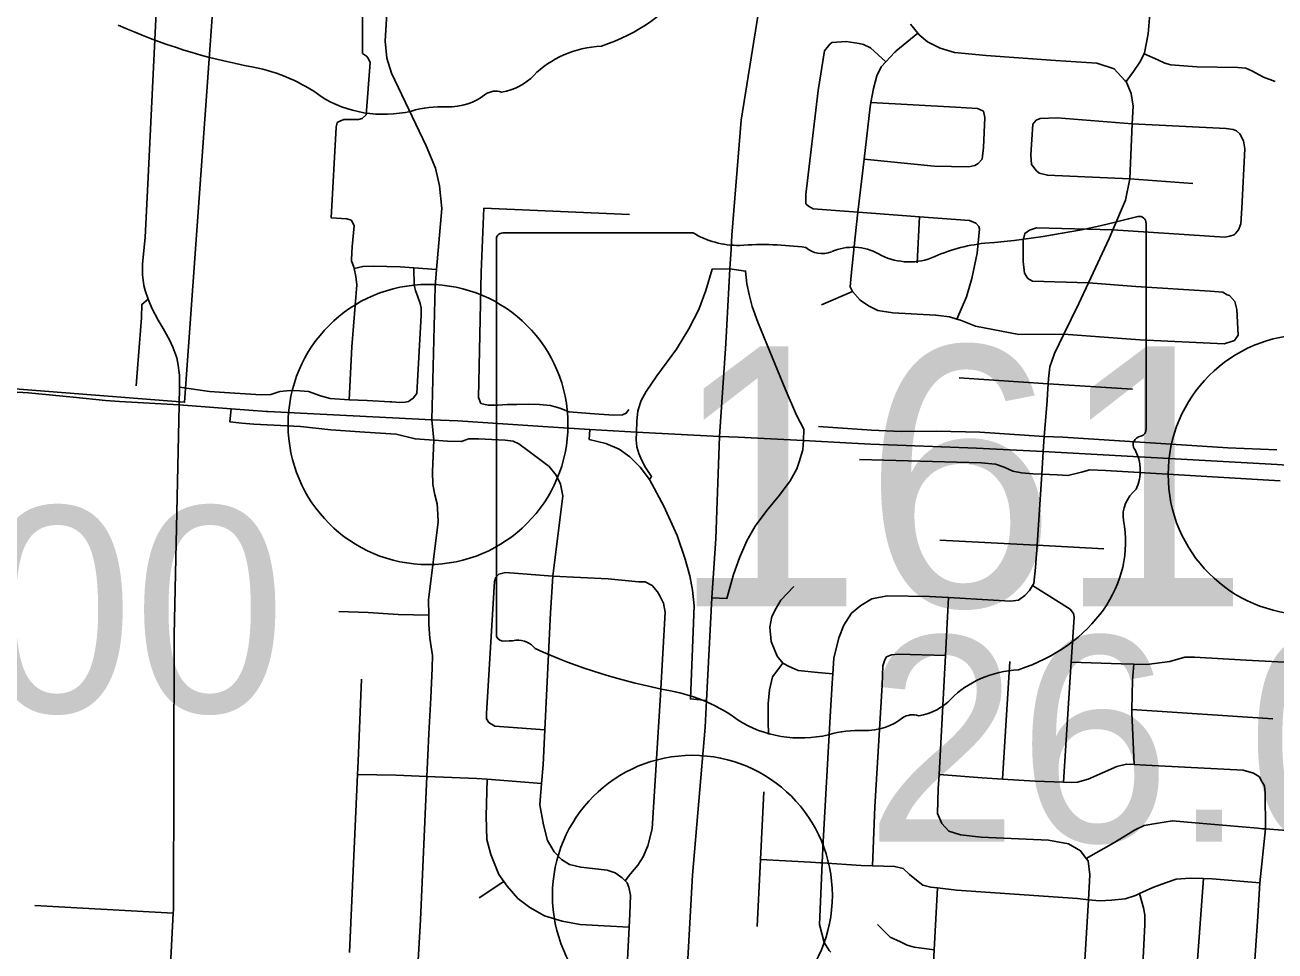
# Model space of a CAD drawing. Extents: x 1659811 to 1934326, y 644115 to 934867.
# Drawn here: x 1828424 to 1835122, y 757974 to 762933 of the extents above; entities that cross this region are included whole.
import ezdxf

# ---------------------------------------------------------------- set-up
doc = ezdxf.new("R2010")
doc.units = 0
for name, color, linetype in [('Default', 7, 'Continuous'), ('GM_X_City_Street', 7, 'Continuous'), ('GM_X_Corporation', 7, 'Continuous'), ('GM_X_Interchange_Ramps', 7, 'Continuous'), ('GM_X_Interstate_Route', 7, 'Continuous'), ('GM_X_State_Route', 7, 'Continuous'), ('GM_X_State_Shield', 7, 'Continuous')]:
    doc.layers.add(name, color=color, linetype=linetype)

msp = doc.modelspace()

# ---------------------------------------------------------------- linework, layer by layer
at = {"layer": 'Default'}
for centre in [(1830583.7, 760793.5), (1835299.8, 760525.2), (1832000.3, 758271.9)]:
    msp.add_circle(centre, 750, dxfattribs=at)
at = {"layer": 'GM_X_City_Street'}
for points in [[(1829249.6, 760899.1), (1829251.2, 760994), (1829251.2, 761057.3), (1829248.4, 761082.2), (1829245.2, 761110.2), (1829237.6, 761149.5), (1829217.1, 761207.2), (1829200.7, 761244), (1829163.9, 761308.2), (1829137.4, 761352.6), (1829103.8, 761415.9), (1829084.5, 761463.6), (1829067.7, 761510.1), (1829060.5, 761538.5), (1829054.5, 761595.4), (1829054.1, 761653.1), (1829067.3, 761795.3), (1829083.3, 762117.5), (1829134.8, 763148.8), (1829173.3, 763882.4), (1829211.6, 764633.1)], [(1834324.1, 762629.6), (1834364, 762683.7), (1834397.9, 762734), (1834420.9, 762778.7), (1834423.8, 762784.2), (1834443.3, 762884.5), (1834452.5, 762991.6), (1834478.6, 763294.2), (1834488.7, 763411.9), (1834497.2, 763574.5), (1834506.9, 763758.7), (1834500.5, 763826.9), (1834498.5, 763830.6), (1834466, 763890.8), (1834391.1, 763992.7), (1834368.6, 764010.7), (1834306.4, 764060.4), (1834082.7, 764187.6), (1833924.8, 764258.1)], [(1830177, 761740.9), (1830177.4, 761744.9), (1830187.4, 761856.6), (1830179.5, 761876.7), (1830171.5, 761886.7), (1830149.5, 761894.8), (1830065.3, 761899.1), (1830090.8, 762386.1), (1830096.9, 762410.1), (1830110.9, 762418.1), (1830133, 762426), (1830211.2, 762425.7), (1830231.3, 762431.7), (1830251.4, 762451.7), (1830274.3, 762732.2), (1830262.3, 762754.3), (1830254.3, 762766.3), (1830232.3, 762780.4), (1830233, 762990.9), (1830245.1, 763012.9), (1830271.2, 763024.8), (1830363.4, 763022.7)], [(1834318.5, 762635.4), (1834259.6, 762697.2), (1834167, 762728.8), (1833945.9, 762741.8), (1833574.1, 762770), (1833405.3, 762785.2), (1833328.8, 762808.9), (1833260.3, 762842.6), (1833215.9, 762880.5), (1833209, 762888.8), (1833169.4, 762936.4)], [(1833085.8, 762787.4), (1833086.1, 762787.7), (1833089.8, 762791.7), (1833209, 762888.8)], [(1832622.3, 761961.6), (1832608.1, 761975.5), (1832607.8, 762025.6), (1832675.1, 762581.2), (1832708.1, 762793.8), (1832736.1, 762830)], [(1832736.1, 762830), (1832748.1, 762838.1), (1832824.4, 762844.5), (1832894.8, 762832.8), (1832916.9, 762828.9), (1832955.2, 762811.1), (1833037.4, 762736.1)], [(1832857.7, 761505.7), (1832845, 761530.4), (1832851.3, 761591.9), (1832872.2, 761798.4), (1832887.5, 761930.4), (1832920.4, 762214.1), (1832952.8, 762494.4), (1832956.9, 762517.1), (1832970.4, 762592.7), (1832988.1, 762660.9), (1833011.9, 762709.1), (1833037.4, 762736.1), (1833085.8, 762787.4)], [(1834420.9, 762778.7), (1834494.3, 762746.5), (1834532.6, 762728.6), (1834564.8, 762718.8), (1834703.5, 762709.4), (1834922.4, 762704.5), (1834966.6, 762700.7), (1834998.9, 762686.8), (1835061.3, 762653.1), (1835123.7, 762629.3)], [(1833903.2, 760958.4), (1833906.7, 761011.7), (1833908.8, 761037.9), (1833915.9, 761101.9), (1833940.3, 761174.3), (1833990.9, 761277.3), (1834071.5, 761441.5), (1834123.1, 761551.7), (1834234.3, 761789.1), (1834254.1, 761835.6), (1834321.6, 761994), (1834345.1, 762108.4), (1834356.9, 762403.5), (1834363.1, 762497.3), (1834350.7, 762565.4), (1834324.1, 762629.6), (1834318.5, 762635.4)], [(1832956.9, 762517.1), (1833409.4, 762492.5), (1833527.4, 762485.2), (1833559.7, 762471.3)], [(1833531, 762190.5), (1833553, 762214.7), (1833560.7, 762276.9), (1833567.9, 762437.3), (1833559.7, 762471.3)], [(1833844.6, 762152), (1833818.3, 762185.9), (1833814, 762238), (1833825.2, 762402.4), (1833843.1, 762422.6)], [(1833843.1, 762422.6), (1833863.2, 762432.7), (1833955.6, 762435.2), (1834356.9, 762403.5)], [(1834356.9, 762403.5), (1834859.9, 762377.5), (1834898.1, 762373.6), (1834916.2, 762365.7), (1834934.4, 762349.8)], [(1834909.2, 761814.5), (1834927.1, 761836.6), (1834939, 761868.7), (1834944.6, 761950.9), (1834960.9, 762269.7), (1834953.7, 762312.9), (1834934.4, 762349.8)], [(1832920.4, 762214.1), (1833296.1, 762177.3), (1833480.9, 762172.3), (1833513, 762180.4), (1833531, 762190.5)], [(1833844.6, 762152), (1833858.8, 762140), (1833903, 762128.2), (1834345.1, 762108.4)], [(1834345.1, 762108.4), (1834682.7, 762083.9)], [(1830868.3, 761609.6), (1830882.6, 761951)], [(1830882.6, 761951), (1831663.6, 761918.4)], [(1832622.3, 761961.6), (1832648.4, 761947.7), (1832887.5, 761930.4), (1832959.9, 761925.1), (1833217.6, 761905.8), (1833484.5, 761885.6), (1833518.7, 761871.8), (1833534.8, 761853.8)], [(1833204.4, 761659.8), (1833217.6, 761905.8)], [(1833417.8, 761358.1), (1833468.6, 761476.7), (1833498.2, 761575), (1833525.6, 761711.5), (1833539, 761841.8), (1833534.8, 761853.8)], [(1833797.5, 761574.5), (1833779.3, 761604.5), (1833772.9, 761666.6), (1833772, 761778.4), (1833782.2, 761816.1), (1833806.2, 761833.1)], [(1833806.2, 761833.1), (1833844.3, 761847.3), (1834254.1, 761835.6)], [(1834254.1, 761835.6), (1834853, 761796.1), (1834881.1, 761802.3), (1834903.2, 761808.4), (1834909.2, 761814.5)], [(1830161.9, 760925.8), (1830175.4, 761209.3), (1830202.5, 761541.9), (1830196.6, 761586), (1830188.2, 761628.8), (1830186.8, 761636.1), (1830172.8, 761670.3), (1830175, 761718.4), (1830177, 761740.9)], [(1830188.2, 761628.8), (1830234.9, 761639.9), (1830291, 761641.8), (1830435.3, 761637.2), (1830508.1, 761631.8), (1830629.9, 761622.7)], [(1830479.6, 760917.1), (1830504.8, 760933.6), (1830523, 760959.6), (1830546.8, 761378.3), (1830547, 761418.4), (1830541, 761440.4), (1830529.1, 761476.6), (1830517.2, 761510.7), (1830509.2, 761538.8), (1830508.1, 761631.8)], [(1830867.6, 760905.8), (1830854.6, 760937.9), (1830868.3, 761609.6)], [(1833797.5, 761574.5), (1833823.7, 761560.6), (1834123.1, 761551.7)], [(1834123.1, 761551.7), (1834377.4, 761532.2), (1834774.2, 761507.1), (1834842.6, 761501.5), (1834866.7, 761487.6), (1834878.8, 761483.6)], [(1829019.1, 760999.5), (1829027.3, 761093.3), (1829048.2, 761364.1), (1829050.8, 761436.2), (1829084.5, 761463.6)], [(1832691.4, 761434.8), (1832857.7, 761505.7)], [(1832857.7, 761505.7), (1832900.2, 761459.8), (1832944.5, 761428), (1832994.9, 761404.2), (1833075.3, 761390.5), (1833302.6, 761378.6), (1833304.9, 761378.4)], [(1834906.2, 761243.2), (1834924.2, 761271.3), (1834917.4, 761409.6), (1834907.1, 761451.7), (1834878.8, 761483.6)], [(1833304.9, 761378.4), (1833318.5, 761377.7), (1833378.8, 761370), (1833417.8, 761358.1), (1833437.1, 761352.3), (1833517.7, 761320.6), (1833748.9, 761275.6), (1833990.9, 761277.3)], [(1833990.9, 761277.3), (1834397.9, 761246.7), (1834850.1, 761224.9), (1834906.2, 761243.2)], [(1829251.2, 760994), (1829411.9, 760969.2), (1829493.1, 760965.2), (1829689.5, 760952.4), (1829740.9, 760953.6), (1829789.5, 760970), (1829844.2, 760976.1), (1829896.3, 760973.5), (1829943.2, 760970), (1830008.2, 760946.6), (1830059.5, 760931.8), (1830161.9, 760925.8), (1830258.2, 760921.4), (1830381.1, 760915.1), (1830389.1, 760914.6)], [(1833429.2, 761043.8), (1833906.7, 761011.7)], [(1833906.7, 761011.7), (1834358.1, 760982.2)], [(1833880.6, 760648.9), (1833885.8, 760729.6), (1833900.6, 760919.7), (1833903.2, 760958.4)], [(1828991, 753230.6), (1829017.2, 753982.4), (1829042.1, 754456.4), (1829085.5, 755280.6), (1829089.1, 755347.7), (1829108.1, 756017.6), (1829218.7, 758176.7), (1829219.6, 758194.8), (1829223.8, 759666), (1829249.6, 760899.1)], [(1829528.2, 760878), (1829522.1, 760806.8), (1829586.4, 760799.9), (1829650.9, 760794.2), (1829899.8, 760781.7), (1830062.4, 760764.6), (1830244.5, 760751.7), (1830412.8, 760740.9), (1830514.3, 760715.7), (1830614.2, 760708.7)], [(1830389.1, 760914.6), (1830433.2, 760911.7), (1830461.2, 760913.6), (1830479.6, 760917.1)], [(1830867.6, 760905.8), (1830905.8, 760897.1), (1830957.9, 760897.1), (1831007.4, 760899.7), (1831059.5, 760900.6), (1831120.2, 760902.3), (1831180.9, 760900.9), (1831240.9, 760895.4), (1831289.5, 760880.6), (1831340.7, 760861.5), (1831451, 760852.8), (1831577.7, 760843.4), (1831626.3, 760845.9), (1831645.8, 760854.6), (1831660.1, 760873.7)], [(1830515.4, 757644.4), (1830542.9, 758141.1), (1830577.7, 758908.7), (1830588.1, 759137.2), (1830598.7, 759329.6), (1830605.2, 759487.9), (1830607.4, 759556.1), (1830593.7, 759648.3), (1830587.9, 759722.5), (1830587.3, 759772.7), (1830586.3, 759854.8), (1830638.5, 760271.2), (1830636.7, 760312.9), (1830632.4, 760368.5), (1830621.1, 760416.2), (1830608.9, 760471.8), (1830608.1, 760542.1), (1830614.2, 760708.7), (1830603.7, 760819)], [(1832675.8, 760782.5), (1832960.5, 760762.6), (1833119.4, 760756.5), (1833308.6, 760758.2), (1833541.2, 760752.2), (1833885.8, 760729.6), (1833985.7, 760725.3), (1834870.2, 760668.8), (1835131.9, 760657.2)], [(1831646.6, 757824.4), (1831661.9, 758102), (1831665.7, 758171.1), (1831668, 758273.4), (1831660.1, 758315.5), (1831650.2, 758339.6), (1831640.2, 758349.6), (1831624.2, 758365.7), (1831586.2, 758391.9), (1831544.1, 758406.1), (1831401.8, 758422.7), (1831341.7, 758436.9), (1831299.7, 758463.1), (1831259.8, 758504.1), (1831223.9, 758565.6), (1831202.1, 758649.9), (1831182.4, 758756.2), (1831192.4, 758871.6), (1831201.1, 758970.6), (1831210, 759158.3), (1831239.6, 759784.3), (1831252.7, 759980.5), (1831306.9, 760411.9), (1831293.8, 760474.4), (1831270.4, 760522.1), (1831232.2, 760568.1), (1831126.3, 760648.9), (1831069.9, 760689.7), (1831039.5, 760703.6), (1830997.8, 760709.6), (1830854.6, 760717.4), (1830802.5, 760715.7), (1830760.8, 760701.8), (1830687.9, 760704.4), (1830614.2, 760708.7)], [(1832742.4, 757967.3), (1832733.6, 757976.8), (1832705.7, 758019), (1832681.9, 758115.3), (1832696.4, 758445.8), (1832701.4, 758560.2), (1832739.5, 759227.6), (1832750.1, 759407.9), (1832753.2, 759458.1), (1832758.5, 759542.2), (1832784.9, 759650.4), (1832811.2, 759718.4), (1832853.5, 759782.4), (1832903.7, 759824.3), (1832962, 759860.2), (1833044.2, 759875.9), (1833270.7, 759873.1), (1833373.3, 759866.7), (1833613.5, 759851.8), (1833705.7, 759847.4), (1833747.8, 759853.3), (1833782, 759877.2), (1833806.1, 759905.2), (1833823.2, 759930.6), (1833830.3, 759941.2), (1833838.6, 760027.3), (1833847, 760146.7), (1833872.8, 760526.5), (1833880.6, 760648.9)], [(1832895.4, 760606.3), (1833547.3, 760588.1), (1833624.5, 760580.3), (1833671.4, 760565.5), (1833716.6, 760543.8), (1833764.3, 760535.2), (1833824.2, 760529.1), (1833872.8, 760526.5), (1833954.4, 760523), (1834012.6, 760519.5), (1834084.6, 760538.6), (1834130.6, 760549.9), (1834214, 760547.3), (1835150.1, 760491.4)], [(1833325.8, 760173.5), (1833843.4, 760146.9), (1833843.4, 760146.9)], [(1833843.4, 760146.9), (1833847, 760146.7), (1834205.7, 760128.2)], [(1831210, 759158.3), (1830941.1, 759178), (1830923, 759188.1), (1830909.1, 759198.2), (1830897.1, 759216.3), (1830897.2, 759246.3), (1830939.4, 759951.7), (1830947.5, 759973.7), (1830963.6, 759991.7), (1830999.7, 760001.6), (1831252.7, 759980.5)], [(1831252.7, 759980.5), (1831548.9, 759967.5), (1831711.3, 759950.9), (1831747.4, 759950.8), (1831785.4, 759930.6), (1831813.3, 759896.4)], [(1832753.2, 759458.1), (1832672.1, 759464.4), (1832567.9, 759476.8), (1832519.8, 759497), (1832485.8, 759515.1), (1832453.8, 759553.3), (1832422, 759631.6), (1832416.2, 759707.8), (1832426.4, 759765.9), (1832448.6, 759809.9), (1832474.8, 759851.9), (1832543.2, 759925.8)], [(1833989.4, 758877.6), (1834025.2, 759439.4), (1834030.5, 759519.9), (1834046.3, 759762), (1834042.3, 759782), (1834024.3, 759804.2), (1833823.2, 759930.6)], [(1831640.2, 758349.6), (1831668.4, 758387.6), (1831708.6, 758433.6), (1831735.8, 758477.4), (1831761.1, 758537.6), (1831785.4, 758627.7), (1831829.7, 759345.2), (1831855.1, 759788), (1831845.2, 759836.2), (1831825.3, 759876.3), (1831813.3, 759896.4)], [(1834085.8, 757631), (1834119.6, 758188.2), (1834122.9, 758248.3), (1834130.2, 758382.6), (1834120.4, 758456.8), (1834110.7, 758470), (1834080.5, 758511), (1834016.4, 758547.4), (1833908.2, 758567.8), (1833547.4, 758583.2), (1833437.2, 758595.6), (1833375.1, 758615.9), (1833337.2, 758656.1), (1833313.3, 758710.3), (1833317.7, 758842.6), (1833321.9, 758919), (1833356.4, 759556), (1833373.3, 759866.7)], [(1830105, 759792.4), (1830263.3, 759785.8), (1830423.7, 759775.2), (1830587.3, 759772.7)], [(1832408.4, 759132.6), (1832406.6, 759206.7), (1832406.9, 759296.9), (1832413.2, 759373.1), (1832429.4, 759441.2), (1832485.8, 759515.1)], [(1832965.6, 758429.6), (1832978.6, 758745.6), (1833016.7, 759396.9), (1833021, 759501.1), (1833031.1, 759533.2), (1833041.2, 759549.2)], [(1833041.2, 759549.2), (1833067.3, 759559.1), (1833105.4, 759563), (1833356.4, 759556)], [(1833662.2, 758894.5), (1833700.7, 759524.7)], [(1834030.5, 759519.9), (1834298.1, 759512.5), (1834366.4, 759510.3), (1834436.4, 759508), (1834558.7, 759523.6), (1834639, 759547.3), (1834691.1, 759547.1), (1834967.7, 759532.1), (1835440.9, 759507)], [(1834368.4, 758972.6), (1834355.4, 759249.7), (1834355.7, 759267.8), (1834357.9, 759424.1), (1834366.4, 759510.3)], [(1830163.5, 757966.1), (1830205.6, 758918.4), (1830208.7, 758990.2), (1830228.1, 759429.2)], [(1834355.7, 759267.8), (1835111.1, 759216.9)], [(1830205.6, 758918.4), (1830413, 758915.4), (1830577.7, 758908.7), (1830846, 758897.7), (1830900.7, 758893.6), (1831192.4, 758871.6)], [(1833321.9, 758919), (1833552.4, 758901.9), (1833662.2, 758894.5), (1833837, 758882.8), (1833989.4, 758877.6), (1834033.5, 758876.1), (1834063.6, 758877.9), (1834121.8, 758893.8), (1834274.3, 758961.4), (1834326.5, 758975.2), (1834368.4, 758972.6), (1834430.7, 758968.8), (1834951.9, 758942.8), (1835008, 758926.6), (1835040, 758906.4)], [(1831661.9, 758102), (1831527.2, 758109.5), (1831398.9, 758116), (1831302.7, 758134.4), (1831208.6, 758162.8), (1831128.5, 758207.1), (1831064.5, 758255.5), (1831008.6, 758321.8), (1830990.8, 758346.1), (1830962.7, 758384.2), (1830920.9, 758490.6), (1830899.1, 758570.8), (1830895.5, 758695.1), (1830900.7, 758893.6)], [(1834649.7, 757174.9), (1834910.3, 757168.9), (1834930.3, 757162.9), (1834944.4, 757194.9), (1834960.6, 757226.9), (1834968.8, 757279), (1835029.6, 758158.8), (1835040.6, 758338.9), (1835072, 758627.7), (1835069.8, 758820.1), (1835065.9, 758858.2), (1835047.9, 758886.3), (1835040, 758906.4)], [(1832347.1, 758104.5), (1832365.2, 758463.6), (1832383.4, 758826)], [(1834110.7, 758470), (1834259, 758552.5), (1834369.5, 758620.2), (1834421.7, 758646.1), (1834483.9, 758655.9), (1834572.2, 758671.6), (1834694.4, 758661.1), (1835031.2, 758631.2), (1835057.4, 758628.9)], [(1835057.4, 758628.9), (1835072, 758627.7), (1835388.8, 758602.5)], [(1832365.2, 758463.6), (1832632.9, 758450.2), (1832686.3, 758446.5), (1832686.7, 758446.5)], [(1832686.7, 758446.5), (1832696.4, 758445.8), (1832905.5, 758431.2), (1832965.6, 758429.6), (1833083.9, 758426.5), (1833129.9, 758416.3), (1833163.9, 758384.1), (1833191.9, 758360), (1833235.9, 758325.7), (1833278, 758315.6), (1833313.7, 758311.3), (1833416.2, 758299), (1834063.7, 758254.6), (1834122.9, 758248.3), (1834181.9, 758242.1), (1834246.1, 758245.9), (1834320.2, 758253.6), (1834374.4, 758271.4), (1834395.7, 758281.1), (1834466.8, 758313.2), (1834535, 758339), (1834593.2, 758358.8), (1834667.4, 758364.6), (1834739.8, 758361.8), (1834785.7, 758360.1), (1835040.6, 758338.9)], [(1830858.1, 758258.3), (1830990.8, 758346.1)], [(1833247.7, 757107.3), (1833265.2, 757419.5), (1833295.7, 757980.6), (1833313.7, 758311.3)], [(1834594.1, 756864.8), (1834588.8, 756925.6), (1834595, 756991.7), (1834623.3, 757085.8), (1834647.6, 757149.9), (1834649.7, 757174.9), (1834660.1, 757298.2), (1834739.8, 758361.8)], [(1833999.3, 755646.7), (1834010.2, 755798.5), (1834026.6, 756025.5), (1834034, 756173.3), (1834045.8, 756408.3), (1834048.7, 756452.4), (1834066.9, 756735), (1834068.4, 756760.9), (1834071.2, 756811.2), (1834093.4, 756875.3), (1834145.8, 756949.2), (1834206.8, 757014.5), (1834252.4, 757063.1), (1834326.8, 757145), (1834361.1, 757203), (1834381.3, 757269.1), (1834392, 757477.6), (1834424.1, 758114.9), (1834424.2, 758167), (1834418.3, 758205.1), (1834395.7, 758281.1)], [(1828476.2, 758216.8), (1829218.7, 758176.7)], [(1832992.7, 758116.1), (1833060.1, 758048.6), (1833114.7, 758023.5), (1833150.7, 758005.3), (1833188.8, 757995.2), (1833295.7, 757980.6)]]:
    msp.add_lwpolyline(points, dxfattribs=at)
at = {"layer": 'GM_X_Corporation'}
msp.add_lwpolyline([(1827823.3, 761026.3), (1829279.2, 760912.3), (1829652.1, 766107.9), (1829552.4, 766115.7), (1829695.7, 768760.1), (1829437, 768760.3), (1829576.3, 768932.5), (1829745.3, 769198.6), (1829776, 769419.7), (1829792.7, 769826.8), (1829846.6, 770612.3), (1828649.4, 770672.8), (1827569, 770758.4)], dxfattribs=at)
at = {"layer": 'GM_X_Interchange_Ramps'}
for points in [[(1832200.7, 761627.5), (1832106.3, 761624.6), (1832072.5, 761510), (1832035.4, 761409.6), (1831981.7, 761304.9), (1831914.6, 761195.9), (1831809.9, 761053.8), (1831752.1, 760970.7), (1831725.4, 760922.4), (1831708.3, 760867.2), (1831703.3, 760810.3), (1831700.5, 760752.7)], [(1832595, 760707.9), (1832597.7, 760767.5), (1832558.1, 760843.2), (1832498.1, 760983.9), (1832416, 761184.7), (1832351.7, 761340.4), (1832320.7, 761425.6), (1832305.3, 761488.8), (1832292.9, 761546.9), (1832285.1, 761614.8), (1832200.7, 761627.5)], [(1831451.6, 760765.7), (1831448, 760713.7), (1831536.4, 760691.8), (1831607.5, 760660.8), (1831665, 760620.6), (1831720.4, 760565.6), (1831770.2, 760499.4), (1831848.2, 760356.3), (1831918.9, 760198.7), (1831961.4, 760071.9), (1831987.3, 759983.6), (1832000.5, 759905.8), (1832009.5, 759821.9), (1832003.7, 759684.8), (1831990.2, 759323.7), (1832076.2, 759315.7)], [(1831700.5, 760752.7), (1831698.5, 760711.3), (1831701.8, 760673.3), (1831713.5, 760638.3), (1831730, 760599.8), (1831749.8, 760562.8), (1831781.7, 760514.5), (1831770.2, 760499.4)], [(1832104.2, 759865.7), (1832184.3, 759861.2), (1832221.2, 759990.3), (1832252.9, 760079.5), (1832291.3, 760170), (1832337.4, 760248.6), (1832398.5, 760333.3), (1832467.7, 760414.3), (1832525.2, 760490.9), (1832559.2, 760555.2), (1832573, 760594), (1832592.8, 760657.8), (1832595, 760707.9)]]:
    msp.add_lwpolyline(points, dxfattribs=at)
at = {"layer": 'GM_X_Interstate_Route'}
for points in [[(1832207.4, 761732.6), (1832212.2, 761807.1), (1832261.6, 762422.2), (1832376.4, 763137.5), (1832529, 763826.3), (1832701.5, 764458.9), (1832873.4, 765023.4), (1833083.4, 765497), (1833129.6, 765601.3), (1833351.3, 766103.2), (1833804, 766976.1)], [(1832144.8, 760729.5), (1832180.1, 761227), (1832200.7, 761627.5), (1832207.4, 761732.6)], [(1831890, 756526.8), (1831896.1, 756597.1), (1831912.9, 756792.6), (1831953.8, 757546.5), (1832001.3, 758380.6), (1832069.3, 759173.1), (1832076.2, 759315.7), (1832104.2, 759865.7), (1832125.3, 760182.6), (1832144.8, 760729.5)]]:
    msp.add_lwpolyline(points, dxfattribs=at)
at = {"layer": 'GM_X_State_Route'}
for points in [[(1830603.7, 760819), (1830622.4, 761532.6), (1830629.9, 761622.7), (1830657.1, 761949.6), (1830645.9, 762072), (1830624.4, 762166.4), (1830573.1, 762285.1), (1830387.2, 762675.3), (1830363.6, 762755.7), (1830354.2, 762846), (1830360.9, 762966.3), (1830363.4, 763022.7), (1830396, 763758.3), (1830437.2, 764548.2), (1830473, 765149.6), (1830478.5, 765239.4), (1830521.5, 765939.9), (1830521.5, 765939.9)], [(1827813.4, 760998.2), (1827891.1, 760994.3), (1828443.2, 760963.1), (1828682.5, 760939.8), (1828855.5, 760921.4), (1828930.1, 760917.2)], [(1828930.1, 760917.2), (1829249.6, 760899.1), (1829528.2, 760878), (1829717.8, 760863.4)], [(1829717.8, 760863.4), (1829726.2, 760862.7), (1830603.7, 760819)], [(1830603.7, 760819), (1830742.6, 760812.1), (1831225.5, 760780.5)], [(1831225.5, 760780.5), (1831451.6, 760765.7), (1831700.5, 760752.7), (1832144.8, 760729.5)], [(1832144.8, 760729.5), (1832144.8, 760729.5), (1832244.9, 760724.7)], [(1832244.9, 760724.7), (1832595, 760707.9), (1832854.8, 760693.5)], [(1832854.8, 760693.5), (1832955.7, 760687.8), (1833523, 760667.1), (1833880.6, 760648.9), (1835133.6, 760578.2), (1835505.2, 760553.9), (1836650.1, 760482.8), (1837109.3, 760459.3), (1838236, 760392.5), (1838499.9, 760373.4), (1838963.6, 760343.1)]]:
    msp.add_lwpolyline(points, dxfattribs=at)
at = {"layer": 'GM_X_State_Shield'}
for p, q in [((1834431.1, 760766.9), (1834431.1, 761872.4)), ((1832004.2, 761820), (1830984.9, 761820)), ((1830950.7, 761783.7), (1830950.7, 759670.4)), ((1834430.7, 760767.2), (1834431.1, 760766.9))]:
    msp.add_line(p, q, dxfattribs=at)
for centre, major_axis, start_param, end_param in [((1831162.9, 763503.3), (923.2, 0), 5.101752, 6.440018), ((1830238.6, 764786.8), (2665.4, 0), 4.195997, 4.488961), ((1831552.1, 762416.7), (505.6, 0), 1.647645, 2.488434), ((1829443.9, 762060.6), (833.9, 0), 0.823519, 1.323587), ((1830911.5, 762805.2), (298.3, 0), 4.937069, 5.64225), ((1830345.9, 762877.6), (529.2, 0), 4.026481, 4.996735), ((1830690.3, 762719.4), (282, 0), 4.691044, 5.507374), ((1830945.4, 762514.7), (79.4, 0), 1.147584, 2.315152), ((1830651.7, 762147), (434.8, 0), 1.495662, 1.94098), ((1833191.3, 764701.2), (3690.9, 0), 4.814394, 5.042369), ((1834392.5, 761877), (38.7, 0), 6.141152, 7.989035), ((1830990.5, 761788.2), (40.3, 0), 1.712693, 3.28349), ((1832246.9, 762065.4), (391.1, 0), 4.042523, 4.731795), ((1832376.6, 760633.6), (1404, 0), 1.404758, 1.657858), ((1832695.3, 761799.1), (112.8, 0), 3.836095, 5.185415), ((1832861, 761554.9), (234.6, 0), 0.950623, 2.079405), ((1833662.1, 761174.6), (742.6, 0), 1.699011, 2.107814), ((1833163.7, 761889.9), (282.2, 0), 4.081561, 5.145723), ((1834422.1, 760685.8), (60, 0), 1.883978, 3.671073), ((1834389.7, 760762.7), (41.5, 0), 5.05454, 6.418171), ((1834040.7, 760546), (359.9, 0), 5.934695, 6.695948), ((1834569.9, 760304.3), (261.9, 0), 2.387724, 3.262537), ((1833398.1, 760163.7), (923.2, 0), 5.101752, 6.440018), ((1830990.9, 759665.8), (40.7, 0), 3.00124, 4.508301), ((1830997.1, 759882), (310.4, 0), 4.665946, 4.897461), ((1831060.6, 759548.5), (111.9, 0), 0.519207, 1.627899), ((1832473.8, 761447.2), (2665.4, 0), 4.195997, 4.488961), ((1833787.3, 759077.1), (505.6, 0), 1.647645, 2.488434), ((1831679.1, 758721), (833.9, 0), 0.823519, 1.323587), ((1833146.7, 759465.6), (298.3, 0), 4.937069, 5.64225), ((1832581.1, 759538), (529.2, 0), 4.026481, 4.996735), ((1832925.5, 759379.8), (282, 0), 4.691044, 5.507374), ((1833180.6, 759175.1), (79.4, 0), 1.147584, 2.315152), ((1832886.9, 758807.4), (434.8, 0), 1.495662, 1.94098)]:
    msp.add_ellipse(centre, major_axis=major_axis, ratio=0.8, start_param=start_param, end_param=end_param, dxfattribs=at)

# ---------------------------------------------------------------- texts
at = {"layer": 'Default'}
for s, p in [('0.00', (1826960.1, 759252.8)), ('26.00', (1832928.2, 758559.1))]:
    msp.add_text(s, height=1100, dxfattribs=at).set_placement(p)
at = {"layer": 'GM_X_State_Shield'}
msp.add_text('161', height=1392.19, dxfattribs=at).set_placement((1831881.2, 759819.4))

doc.saveas('drawing.dxf')
